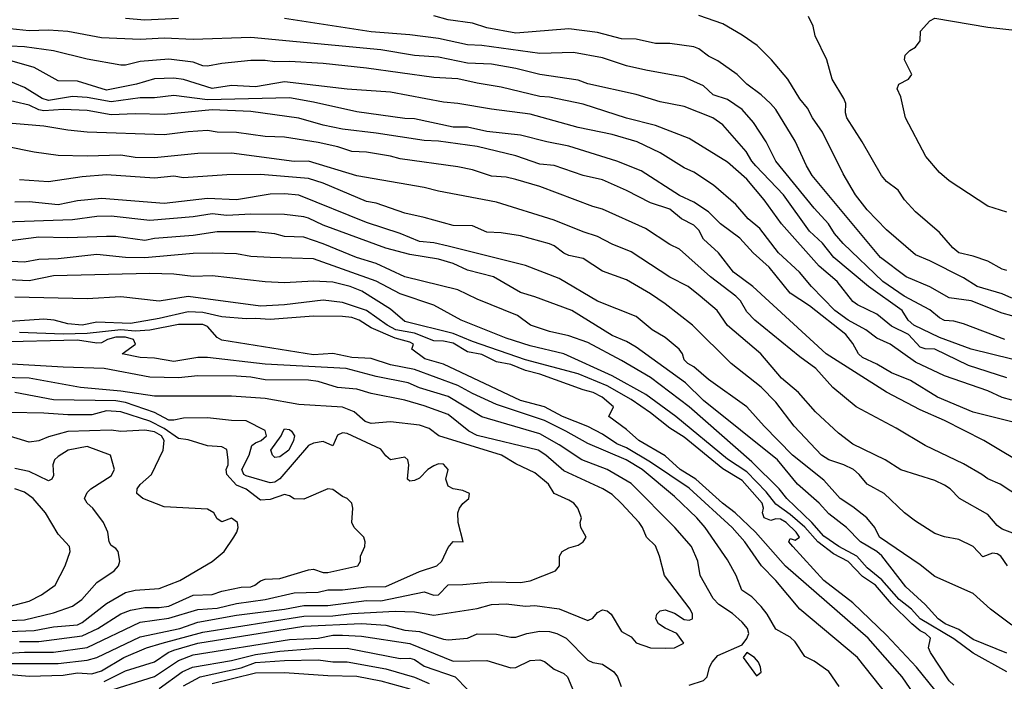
# Model space of a CAD drawing. Header units: metres. Extents: x -51132 to -49532, y -231222 to -229437.
# Tile 478 of 656: x -49804 to -49702, y -230546 to -230477. Entities that reach past the tile are written whole.
import ezdxf

# ---------------------------------------------------------------- set-up
doc = ezdxf.new("R2010")
doc.units = ezdxf.units.M
for name, color, linetype in [('CONTOUR_HALF', 8, 'Continuous'), ('CONTOUR_INDEX', 1, 'Continuous'), ('CONTOUR_INTER', 3, 'Continuous')]:
    doc.layers.add(name, color=color, linetype=linetype)

msp = doc.modelspace()

# ---------------------------------------------------------------- linework, layer by layer
at = {"layer": 'CONTOUR_HALF'}
for points, elevation in [([(-49700.08, -230508.07), (-49702.08, -230507.52), (-49705.3, -230506.26), (-49707.58, -230505.93), (-49709.58, -230504.79), (-49712.03, -230503.76), (-49714.7, -230501.76), (-49721.79, -230493.26), (-49722.38, -230492.26), (-49723.58, -230489.7), (-49725.58, -230486.4), (-49726.14, -230485.76), (-49727.08, -230484.86), (-49728.59, -230483.76), (-49729.58, -230482.75), (-49731.58, -230481.35), (-49732.58, -230480.85), (-49733.58, -230480.09), (-49734.08, -230479.9), (-49736.58, -230479.56), (-49738.08, -230479.54), (-49740.08, -230479.09), (-49741.58, -230479.06), (-49744.08, -230478.42), (-49747.08, -230478.01), (-49752.58, -230478.48), (-49755.58, -230477.94), (-49757.08, -230477.45), (-49759.58, -230477.08), (-49761.08, -230476.67)], 77.5), ([(-49701.58, -230503.12), (-49702.08, -230502.97), (-49703.58, -230502.15), (-49705.08, -230501.61), (-49706.58, -230501.26), (-49707.21, -230500.76), (-49708.58, -230499.17), (-49711.08, -230497.03), (-49712.23, -230495.76), (-49712.87, -230494.76), (-49714.08, -230493.86), (-49714.6, -230493.26), (-49716.61, -230489.76), (-49718.22, -230487.26), (-49718.33, -230486.76), (-49718.32, -230485.76), (-49718.5, -230485.26), (-49719.74, -230483.26), (-49720.27, -230481.26), (-49721.49, -230478.76), (-49721.7, -230477.76), (-49722.17, -230476.76)], 78.5), ([(-49701.08, -230512.29), (-49705.3, -230511.26), (-49708.58, -230510.07), (-49711.26, -230508.76), (-49711.83, -230508.26), (-49712.47, -230507.26), (-49715.97, -230504.76), (-49719.54, -230501.76), (-49720.74, -230500.26), (-49722.08, -230499.02), (-49724.78, -230495.26), (-49727.64, -230492.26), (-49728.07, -230491.76), (-49728.64, -230490.76), (-49731.08, -230487.98), (-49732.12, -230487.26), (-49735.08, -230486.1), (-49737.58, -230485.59), (-49740.08, -230484.83), (-49745.08, -230483.72), (-49746.08, -230483.37), (-49750.08, -230482.77), (-49752.58, -230482.13), (-49755.08, -230481.7), (-49757.58, -230481.59), (-49760.58, -230480.95), (-49763.08, -230480.78), (-49766.58, -230480.2), (-49780.08, -230478.92), (-49786.08, -230479.12), (-49789.08, -230479.01), (-49791.58, -230479.12), (-49795.58, -230478.95), (-49799.08, -230478.29), (-49801.08, -230478.18), (-49803.08, -230478.25), (-49805.08, -230478.01)], 76.5), ([(-49701.08, -230516.55), (-49702.08, -230516.29), (-49703.58, -230515.58), (-49708.08, -230514.05), (-49711.08, -230512.63), (-49713.7, -230510.76), (-49715.08, -230510.14), (-49716.24, -230509.26), (-49718.08, -230508.26), (-49719.44, -230507.26), (-49721.88, -230504.76), (-49723.12, -230503.26), (-49725.28, -230501.26), (-49727.24, -230498.76), (-49728.44, -230497.76), (-49729.74, -230496.26), (-49732.06, -230494.26), (-49734.08, -230492.89), (-49735.08, -230492.46), (-49737.58, -230490.91), (-49739.98, -230489.76), (-49742.58, -230488.98), (-49746.1, -230488.26), (-49751.08, -230486.88), (-49755.08, -230486.37), (-49758.58, -230485.76), (-49760.08, -230485.64), (-49765.58, -230484.59), (-49770.08, -230484.29), (-49776.58, -230483.53), (-49779.58, -230484.03), (-49782.08, -230483.92), (-49784.08, -230484.21), (-49787.08, -230483.27), (-49788.08, -230483.15), (-49790.08, -230483.22), (-49791.95, -230483.76), (-49795.08, -230484.4), (-49798.08, -230483.45), (-49800.08, -230483.41), (-49802.58, -230482.05), (-49806.58, -230480.9)], 75.5), ([(-49699.08, -230523.68), (-49703.98, -230520.76), (-49708.08, -230518.68), (-49710.58, -230517.57), (-49714.08, -230515.72), (-49720.36, -230511.76), (-49727.95, -230504.76), (-49729.98, -230503.26), (-49731.54, -230501.26), (-49733.08, -230499.85), (-49733.58, -230498.92), (-49734.08, -230498.4), (-49735.37, -230497.76), (-49736.58, -230496.74), (-49738.58, -230496.08), (-49741.08, -230494.79), (-49743.58, -230493.68), (-49745.58, -230493.23), (-49748.58, -230492.2), (-49750.08, -230492.07), (-49752.58, -230491.19), (-49756.58, -230490.22), (-49760.58, -230489.68), (-49762.08, -230489.62), (-49767.08, -230488.84), (-49770.58, -230488.45), (-49772.58, -230488.02), (-49775.08, -230487.29), (-49780.08, -230486.6), (-49784.08, -230486.43), (-49789.08, -230486.91), (-49792.08, -230486.85), (-49794.58, -230486.96), (-49797.08, -230486.5), (-49799.58, -230486.39), (-49801.58, -230486.52), (-49802.08, -230486.43), (-49803.08, -230485.96), (-49806.08, -230485.27)], 74.5), ([(-49699.87, -230530.76), (-49702.08, -230529.96), (-49702.58, -230529.57), (-49703.58, -230528.42), (-49706.49, -230526.76), (-49707.49, -230525.76), (-49708.08, -230525.38), (-49709.08, -230524.91), (-49712.58, -230523.78), (-49714.23, -230522.76), (-49717.58, -230521.14), (-49719.08, -230520), (-49721.45, -230517.76), (-49723.23, -230515.76), (-49724.97, -230514.26), (-49727.12, -230511.76), (-49730.58, -230508.8), (-49731.66, -230507.26), (-49733.43, -230505.76), (-49734.68, -230504.76), (-49736.58, -230503.8), (-49740.58, -230501.17), (-49742.58, -230500.38), (-49744.08, -230499.58), (-49745.58, -230499.1), (-49748.58, -230497.89), (-49754.58, -230496), (-49760.58, -230494.88), (-49762.08, -230494.49), (-49769.08, -230493.29), (-49774.08, -230491.75), (-49775.58, -230491.79), (-49782.08, -230490.93), (-49785.58, -230490.98), (-49790.08, -230491.42), (-49792.08, -230491.38), (-49793.58, -230491.14), (-49797.08, -230491.23), (-49800.08, -230491.16), (-49802.58, -230490.84), (-49808.58, -230489.63)], 73.5), ([(-49701.08, -230539.91), (-49703.27, -230538.26), (-49705.08, -230536.63), (-49709.08, -230534.86), (-49710.58, -230533.64), (-49714.82, -230530.76), (-49715.31, -230529.76), (-49716.14, -230528.76), (-49717.58, -230527.62), (-49718.91, -230526.76), (-49720.58, -230524.85), (-49723.85, -230522.26), (-49726.8, -230519.26), (-49728.58, -230517.24), (-49732.58, -230514.43), (-49734.08, -230513.1), (-49734.7, -230512.76), (-49735.08, -230512.37), (-49735.27, -230511.76), (-49735.6, -230511.26), (-49737.08, -230510.06), (-49738.42, -230509.26), (-49740.08, -230507.87), (-49744.08, -230506.27), (-49748.08, -230503.95), (-49751.58, -230502.58), (-49759.58, -230500.57), (-49761.08, -230500.25), (-49762.58, -230500.1), (-49764.58, -230499.26), (-49768.08, -230498.13), (-49775.08, -230495.29), (-49776.58, -230495.14), (-49778.08, -230495.18), (-49781.58, -230495.78), (-49784.58, -230495.64), (-49789.08, -230496.15), (-49795.58, -230495.64), (-49798.08, -230495.88), (-49800.08, -230496.29), (-49803.08, -230495.99), (-49804.58, -230496.02)], 72.5), ([(-49701.59, -230544.76), (-49705.08, -230542.83), (-49707.08, -230541.32), (-49710.58, -230539.26), (-49711.49, -230538.26), (-49712.77, -230537.26), (-49714.58, -230535.22), (-49716.08, -230533.97), (-49717.15, -230532.76), (-49719.02, -230531.76), (-49720.58, -230530.67), (-49721.83, -230529.26), (-49724.43, -230526.76), (-49725.24, -230525.76), (-49728.08, -230522.95), (-49734.58, -230517.25), (-49738.58, -230514.22), (-49741.58, -230512.43), (-49745.08, -230510.58), (-49747.08, -230509.87), (-49749.08, -230509.44), (-49751.06, -230508.76), (-49752.38, -230507.76), (-49756.58, -230506.07), (-49758.58, -230505.11), (-49764.08, -230503.77), (-49767.08, -230502.39), (-49769.11, -230501.76), (-49772.58, -230500.32), (-49774.58, -230499.63), (-49776.58, -230499.56), (-49777.58, -230499.3), (-49779.58, -230499.08), (-49783.58, -230499.08), (-49786.08, -230499.48), (-49790.08, -230499.79), (-49791.08, -230499.99), (-49794.08, -230499.59), (-49795.08, -230499.57), (-49799.08, -230499.72), (-49802.08, -230499.66), (-49805.58, -230500.09)], 71.5), ([(-49709.08, -230546.62), (-49710.97, -230544.26), (-49714.08, -230540.93), (-49717.58, -230537.58), (-49720.59, -230535.26), (-49723.82, -230531.76), (-49724.21, -230531.26), (-49724.08, -230530.93), (-49723.58, -230531.07), (-49723.12, -230530.76), (-49723.47, -230530.26), (-49724.49, -230529.26), (-49725.08, -230528.92), (-49725.58, -230528.89), (-49726.08, -230529.04), (-49726.77, -230528.76), (-49726.96, -230528.26), (-49726.86, -230527.76), (-49726.98, -230527.26), (-49729.08, -230524.91), (-49731.08, -230523.69), (-49735.08, -230520.4), (-49736.58, -230519.46), (-49738.58, -230517.86), (-49740.58, -230516.49), (-49743.08, -230515.06), (-49746.08, -230513.83), (-49751.58, -230512.37), (-49757.08, -230510.47), (-49759.08, -230509.64), (-49764.08, -230508.38), (-49765.58, -230507.13), (-49768.56, -230505.26), (-49769.75, -230504.76), (-49771.58, -230504.32), (-49773.58, -230504.2), (-49776.58, -230504.37), (-49778.58, -230504.28), (-49784.08, -230503.67), (-49786.08, -230503.73), (-49788.08, -230503.49), (-49790.58, -230503.42), (-49800.58, -230503.65), (-49803.08, -230504.19), (-49806.58, -230504.01)], 70.5), ([(-49713.9, -230547.26), (-49717.11, -230543.26), (-49723.07, -230538.26), (-49725.56, -230535.26), (-49727.06, -230533.76), (-49728.79, -230531.26), (-49730.12, -230529.76), (-49734.58, -230525.68), (-49738.58, -230522.98), (-49741.08, -230521.52), (-49742.08, -230521.08), (-49743.58, -230520.09), (-49745.08, -230519.28), (-49747.71, -230518.26), (-49749.58, -230517.26), (-49752.08, -230516.59), (-49760.08, -230512.83), (-49762, -230512.26), (-49763.36, -230511.26), (-49763.2, -230510.76), (-49763.58, -230510.54), (-49765.08, -230510.12), (-49767.58, -230509.04), (-49768.84, -230508.26), (-49769.58, -230507.99), (-49770.58, -230507.87), (-49773.58, -230507.86), (-49778.08, -230508.2), (-49779.58, -230508.07), (-49780.58, -230508.12), (-49783.08, -230507.91), (-49785.08, -230507.47), (-49786.58, -230507.41), (-49789.58, -230508.1), (-49792.58, -230508.59), (-49796.08, -230508.45), (-49797.58, -230508.77), (-49799.08, -230508.65), (-49800.49, -230508.26), (-49801.58, -230508.16), (-49805.08, -230508.38)], 69.5), ([(-49734.58, -230546.15), (-49733.08, -230545.65), (-49732.7, -230545.26), (-49732.46, -230544.26), (-49732.2, -230543.76), (-49731.58, -230543.07), (-49729.08, -230541.96), (-49728.58, -230541.3), (-49728.36, -230540.76), (-49728.53, -230540.26), (-49729.08, -230539.59), (-49730.08, -230538.7), (-49731.48, -230537.76), (-49732.08, -230537.15), (-49733.43, -230534.76), (-49733.66, -230533.26), (-49734.34, -230531.76), (-49736.05, -230529.76), (-49740.58, -230525.21), (-49743.08, -230523.74), (-49745.71, -230522.76), (-49748.08, -230521.18), (-49750.08, -230520.04), (-49756.08, -230518.3), (-49759.58, -230516.19), (-49762.58, -230515.27), (-49763.76, -230514.76), (-49767.08, -230514.11), (-49770.18, -230513.26), (-49778.58, -230512.82), (-49784.58, -230512.14), (-49785.58, -230512.14), (-49788.08, -230512.56), (-49790.08, -230512.19), (-49791.58, -230512.14), (-49793.45, -230511.76), (-49792.05, -230510.76), (-49792.25, -230510.26), (-49793.08, -230510.03), (-49794.08, -230510.03), (-49794.97, -230510.26), (-49795.58, -230510.61), (-49796.08, -230510.65), (-49798.08, -230510.35), (-49806.58, -230510.53)], 68.5), ([(-49806.08, -230543.9), (-49800.08, -230543.88), (-49797.08, -230543.53), (-49796.08, -230543.25), (-49791.58, -230541.11), (-49787.46, -230540.26), (-49785.58, -230539.58), (-49781.58, -230538.86), (-49776.58, -230538.24), (-49774.58, -230537.87), (-49772.08, -230537.88), (-49768.08, -230537.35), (-49766.58, -230537.38), (-49762.08, -230536.46), (-49761.08, -230536.8), (-49760.58, -230536.77), (-49759.58, -230535.71), (-49758.08, -230535.69), (-49755.08, -230535.41), (-49752.08, -230535.48), (-49751.08, -230535.32), (-49748.44, -230534.26), (-49748.04, -230533.76), (-49748.04, -230532.76), (-49747.75, -230532.26), (-49747.08, -230531.9), (-49746.08, -230531.61), (-49745.57, -230531.26), (-49745.28, -230530.76), (-49745.82, -230529.76), (-49745.89, -230529.26), (-49745.76, -230528.76), (-49746.13, -230527.76), (-49746.56, -230527.26), (-49747.08, -230526.93), (-49748.59, -230526.26), (-49749.19, -230525.26), (-49750.58, -230524.11), (-49752.58, -230523.17), (-49754.05, -230522.26), (-49760.57, -230520.26), (-49761.58, -230519.51), (-49762.58, -230519.17), (-49765.58, -230518.82), (-49767.58, -230518.97), (-49768.22, -230518.76), (-49769.36, -230517.76), (-49770.58, -230517.3), (-49775.08, -230517.01), (-49778.58, -230516.38), (-49782.08, -230516.14), (-49790.08, -230516.15), (-49793.58, -230515.62), (-49797.78, -230515.26), (-49803.08, -230514.27), (-49807.58, -230514.19)], 67.5), ([(-49804.08, -230541.59), (-49802.08, -230541.61), (-49797.58, -230541.01), (-49795.97, -230540.26), (-49793.58, -230538.74), (-49792.58, -230538.35), (-49791.08, -230538.06), (-49789.58, -230538.07), (-49788.58, -230537.92), (-49786.08, -230536.8), (-49784.08, -230536.74), (-49783.08, -230536.39), (-49781.08, -230535.95), (-49780.08, -230535.93), (-49779.65, -230535.76), (-49779.08, -230535.29), (-49778.58, -230535.12), (-49777.08, -230535.07), (-49774.08, -230534.15), (-49773.58, -230534.11), (-49772.58, -230534.43), (-49772.08, -230534.44), (-49768.96, -230533.76), (-49768.71, -230533.26), (-49768.7, -230532.76), (-49768.25, -230531.76), (-49768.2, -230531.26), (-49768.36, -230530.76), (-49769.34, -230529.76), (-49769.58, -230529.26), (-49769.5, -230527.76), (-49769.61, -230527.26), (-49770.08, -230526.77), (-49770.58, -230526.57), (-49771.58, -230525.82), (-49772.08, -230525.76), (-49774.58, -230526.85), (-49775.58, -230526.79), (-49776.08, -230526.47), (-49776.58, -230526.36), (-49778.08, -230526.86), (-49779.08, -230526.94), (-49780.58, -230525.81), (-49781.58, -230525.38), (-49782.57, -230524.26), (-49782.64, -230523.76), (-49782.45, -230523.26), (-49782.42, -230522.76), (-49782.58, -230521.67), (-49783.08, -230521.39), (-49784.58, -230521.31), (-49786.58, -230520.66), (-49787.58, -230520.54), (-49789.08, -230519.49), (-49790.58, -230518.74), (-49793.58, -230517.78), (-49795.08, -230517.65), (-49796.58, -230518.07), (-49799.08, -230518.08), (-49801.58, -230517.9), (-49808.58, -230517.78)], 66.5), ([(-49776.73, -230519.76), (-49776.58, -230519.55), (-49776.08, -230519.61), (-49775.85, -230519.76), (-49775.56, -230520.26), (-49775.66, -230520.76), (-49776.14, -230521.76), (-49777.08, -230522.43), (-49777.58, -230522.5), (-49777.82, -230522.26), (-49777.99, -230521.76), (-49776.92, -230520.26), (-49776.73, -230519.76)], 67.5), ([(-49813.08, -230539.78), (-49803.58, -230539.37), (-49800.58, -230538.64), (-49798.58, -230537.95), (-49797.64, -230537.26), (-49796.08, -230535.49), (-49794.27, -230534.26), (-49793.82, -230533.76), (-49793.68, -230533.26), (-49793.86, -230532.26), (-49794.08, -230531.96), (-49794.58, -230531.65), (-49794.78, -230531.26), (-49794.94, -230530.26), (-49795.36, -230529.26), (-49796.5, -230527.76), (-49797.08, -230527.26), (-49797.34, -230526.76), (-49797.08, -230526.13), (-49796.69, -230525.76), (-49794.58, -230524.41), (-49794.25, -230523.76), (-49794.64, -230522.26), (-49797.08, -230521.38), (-49799.06, -230521.76), (-49800.08, -230522.4), (-49800.46, -230522.76), (-49800.63, -230523.26), (-49800.58, -230524.36), (-49800.74, -230524.76), (-49801.08, -230524.92), (-49803.08, -230523.95), (-49804.58, -230523.66)], 65.5), ([(-49795.29, -230545.76), (-49793.08, -230544.64), (-49790.08, -230543.71), (-49788.66, -230542.76), (-49788.08, -230542.51), (-49785.58, -230541.79), (-49774.58, -230540), (-49768.58, -230539.74), (-49766.08, -230539.9), (-49764.08, -230540.41), (-49762.58, -230540.57), (-49760.08, -230541.37), (-49759.58, -230541.42), (-49757.58, -230541.24), (-49756.58, -230540.82), (-49754.58, -230540.84), (-49753.08, -230541.17), (-49752.58, -230541.14), (-49751.41, -230540.76), (-49750.08, -230540.52), (-49749.08, -230540.57), (-49748.3, -230540.76), (-49747.35, -230541.26), (-49745.08, -230543.53), (-49744.58, -230543.79), (-49743.58, -230543.97), (-49742.39, -230544.76), (-49742.01, -230545.26), (-49741.64, -230546.26)], 68.5), ([(-49789.58, -230546.47), (-49787.22, -230544.76), (-49786.12, -230544.26), (-49782.08, -230543.58), (-49779.58, -230542.94), (-49777.08, -230542.6), (-49773.58, -230542.33), (-49770.08, -230542.28), (-49764.58, -230543.38), (-49763.58, -230543.33), (-49763.08, -230543.47), (-49762.08, -230544.16), (-49758.87, -230545.26), (-49757.58, -230546.58)], 69.5), ([(-49728.58, -230542.75), (-49728.97, -230543.26), (-49727.58, -230545.18), (-49727.08, -230544.8), (-49727.17, -230544.26), (-49727.39, -230543.76), (-49727.8, -230543.26), (-49728.58, -230542.75)], 68.5), ([(-49784.08, -230545.95), (-49779.58, -230544.84), (-49776.58, -230544.81), (-49772.08, -230545.13), (-49769.08, -230545.21), (-49766.58, -230545.68), (-49763.58, -230546.51)], 70.5)]:
    msp.add_lwpolyline(points, dxfattribs=dict(at, elevation=elevation))
at = {"layer": 'CONTOUR_INDEX'}
for points, elevation in [([(-49701.08, -230518.8), (-49705.08, -230517.82), (-49708.79, -230516.26), (-49711.58, -230514.53), (-49713.58, -230513.71), (-49715.08, -230512.81), (-49716.58, -230512.12), (-49717, -230511.76), (-49717.58, -230510.68), (-49718.32, -230509.76), (-49722.08, -230506.78), (-49724.08, -230505.47), (-49726.28, -230502.76), (-49727.94, -230501.26), (-49729.32, -230499.76), (-49731.32, -230498.26), (-49732.58, -230497.03), (-49734.08, -230496.01), (-49735.58, -230495.31), (-49739.55, -230492.76), (-49742.08, -230491.75), (-49747.08, -230490.2), (-49749.36, -230489.76), (-49752.08, -230489.05), (-49755.58, -230488.69), (-49757.58, -230488.24), (-49759.08, -230488.22), (-49763.08, -230487.38), (-49764.08, -230487.34), (-49769.08, -230486.65), (-49773.58, -230485.63), (-49776.08, -230485.19), (-49784.58, -230485.38), (-49788.08, -230484.96), (-49790.08, -230485.17), (-49791.58, -230485.17), (-49794.58, -230485.61), (-49797.08, -230485.15), (-49798.58, -230485.06), (-49801.08, -230485.47), (-49801.73, -230485.26), (-49803.58, -230484.1), (-49805.58, -230483.29)], 75), ([(-49709.58, -230549.44), (-49712.47, -230545.26), (-49715.98, -230541.26), (-49724.58, -230533.79), (-49727.68, -230530.26), (-49729.8, -230528.26), (-49731.1, -230527.26), (-49733.87, -230524.76), (-49735.52, -230523.76), (-49737.08, -230522.35), (-49739.8, -230520.76), (-49741.08, -230519.6), (-49742.9, -230518.26), (-49742.43, -230517.26), (-49743.6, -230516.26), (-49744.53, -230515.76), (-49745.58, -230515.49), (-49750.08, -230513.85), (-49751.58, -230513.49), (-49753.08, -230512.87), (-49754.58, -230512.59), (-49756.08, -230511.81), (-49757.58, -230511.55), (-49759.08, -230510.63), (-49760.08, -230510.43), (-49761.08, -230510.42), (-49763.08, -230509.6), (-49765.02, -230509.26), (-49765.93, -230508.76), (-49768.08, -230507.26), (-49770.58, -230506.41), (-49772.58, -230506.2), (-49776.58, -230506.68), (-49779.08, -230506.8), (-49786.58, -230505.8), (-49789.58, -230506.29), (-49793.58, -230505.84), (-49797.08, -230506.03), (-49804.58, -230505.86)], 70), ([(-49805.08, -230537.92), (-49803.08, -230537.42), (-49801.8, -230536.76), (-49800.41, -230535.76), (-49799.36, -230533.76), (-49798.82, -230532.26), (-49798.9, -230531.76), (-49800.08, -230530.45), (-49801.4, -230528.26), (-49802.69, -230526.76), (-49803.58, -230526.12), (-49804.58, -230525.77)], 65), ([(-49787.08, -230546.22), (-49785.33, -230545.26), (-49781.08, -230544.32), (-49779.58, -230543.78), (-49776.58, -230543.57), (-49773.08, -230543.51), (-49771.58, -230543.7), (-49770.08, -230543.71), (-49766.08, -230544.44), (-49763.08, -230545.31), (-49761.58, -230545.95)], 70)]:
    msp.add_lwpolyline(points, dxfattribs=dict(at, elevation=elevation))
at = {"layer": 'CONTOUR_INTER'}
for points, elevation in [([(-49701.08, -230505.96), (-49702.08, -230505.53), (-49704.67, -230504.76), (-49706.08, -230503.87), (-49709.58, -230502.1), (-49711.08, -230501.48), (-49714.08, -230498.87), (-49716.08, -230496.82), (-49717.32, -230495.26), (-49718.58, -230493.07), (-49720.73, -230488.76), (-49721.78, -230487.26), (-49722.28, -230486.26), (-49723.08, -230485.28), (-49724.33, -230483.26), (-49726.04, -230481.26), (-49727.5, -230479.76), (-49729.08, -230478.68), (-49731.08, -230477.52), (-49733.58, -230476.64)], 78), ([(-49787.58, -230476.94), (-49791.08, -230477.12), (-49793.08, -230476.96)], 77), ([(-49701.8, -230510.26), (-49706.08, -230508.64), (-49707.08, -230508.37), (-49708.08, -230508.29), (-49708.58, -230508), (-49709.58, -230507.2), (-49712.25, -230505.76), (-49714.48, -230504.26), (-49718.58, -230500.3), (-49719.47, -230499.26), (-49720.1, -230498.26), (-49721.58, -230496.65), (-49725.56, -230491.76), (-49726.59, -230489.76), (-49727.89, -230487.76), (-49729.08, -230486.39), (-49730.58, -230485.37), (-49732.08, -230484.89), (-49733.08, -230483.95), (-49735.08, -230483.03), (-49739.08, -230482.31), (-49741.08, -230481.86), (-49743.58, -230481.04), (-49746.58, -230480.49), (-49750.08, -230480.57), (-49756.08, -230479.77), (-49757.58, -230479.7), (-49760.58, -230479.04), (-49763.58, -230478.66), (-49767.58, -230478.35), (-49776.58, -230476.94)], 77), ([(-49701.58, -230497.06), (-49703.58, -230496.44), (-49707.58, -230493.8), (-49708.58, -230492.92), (-49710, -230491.26), (-49712.11, -230487.26), (-49712.58, -230485.1), (-49712.97, -230484.26), (-49712.79, -230483.76), (-49711.81, -230483.26), (-49711.47, -230482.76), (-49712.21, -230481.26), (-49712.15, -230480.76), (-49711.67, -230480.26), (-49711.08, -230479.94), (-49710.59, -230479.26), (-49710.57, -230478.26), (-49709.58, -230477.18), (-49709.08, -230476.92), (-49703.58, -230477.87), (-49701.08, -230478.14)], 79), ([(-49701.58, -230514.25), (-49705.58, -230512.97), (-49709.06, -230511.26), (-49710.08, -230511.24), (-49710.58, -230511.07), (-49711.79, -230509.76), (-49713.58, -230508.87), (-49715.08, -230507.64), (-49717.08, -230506.68), (-49717.58, -230506.32), (-49719.2, -230504.26), (-49721.08, -230502.67), (-49724.97, -230498.26), (-49726.78, -230495.76), (-49728.58, -230493.63), (-49730.58, -230491.88), (-49734.58, -230489.4), (-49738.08, -230488.07), (-49741.08, -230487.3), (-49745.58, -230485.84), (-49749.08, -230485.13), (-49750.08, -230485.06), (-49754.08, -230484.07), (-49756.58, -230483.68), (-49758.58, -230483.21), (-49761.08, -230483.08), (-49768.08, -230482.11), (-49772.58, -230481.63), (-49776.08, -230481.41), (-49777.58, -230481.46), (-49778.58, -230481.3), (-49780.08, -230481.32), (-49783.08, -230481.62), (-49784.58, -230481.9), (-49785.08, -230481.86), (-49786.08, -230481.48), (-49788.58, -230481.19), (-49791.58, -230481.4), (-49793.08, -230481.8), (-49793.58, -230481.78), (-49797.08, -230481.16), (-49800.58, -230480.32), (-49803.58, -230479.9), (-49806.58, -230479.76)], 76), ([(-49700.08, -230526.73), (-49702.3, -230525.26), (-49703.58, -230524.74), (-49704.19, -230524.26), (-49706.08, -230523.17), (-49710.08, -230521.27), (-49713.08, -230519.48), (-49717.22, -230517.26), (-49719.65, -230515.26), (-49721.42, -230513.26), (-49723.08, -230512.07), (-49727.75, -230508.26), (-49728.58, -230507.41), (-49729.23, -230506.26), (-49729.71, -230505.76), (-49732.34, -230503.76), (-49735.58, -230500.9), (-49736.58, -230500.39), (-49739.12, -230498.76), (-49743.58, -230496.74), (-49744.58, -230496.47), (-49750.08, -230494.38), (-49752.58, -230493.65), (-49753.58, -230493.43), (-49755.08, -230493.32), (-49757.08, -230492.67), (-49758.58, -230492.34), (-49764.58, -230491.53), (-49765.58, -230491.23), (-49768.08, -230490.81), (-49769.58, -230490.76), (-49771.05, -230490.26), (-49773.08, -230489.81), (-49776.58, -230489.26), (-49778.58, -230489.21), (-49781.58, -230488.8), (-49783.57, -230488.76), (-49784.58, -230488.59), (-49786.58, -230488.7), (-49789.08, -230489.03), (-49797.08, -230488.74), (-49799.08, -230488.55), (-49801.58, -230488.12), (-49806.08, -230487.74)], 74), ([(-49701.53, -230533.76), (-49702.23, -230532.76), (-49702.58, -230532.51), (-49703.08, -230532.42), (-49704.08, -230532.8), (-49705.08, -230531.73), (-49706.58, -230531.02), (-49708.08, -230530.73), (-49709.08, -230530.38), (-49711.08, -230529.11), (-49712.21, -230528.26), (-49714.33, -230526.26), (-49716.08, -230525.26), (-49716.92, -230524.26), (-49717.52, -230523.76), (-49718.51, -230523.26), (-49720.08, -230522.74), (-49720.84, -230522.26), (-49723.68, -230519.26), (-49725.59, -230516.76), (-49727.08, -230515.22), (-49730.21, -230512.76), (-49734.24, -230508.76), (-49737.08, -230506.56), (-49738.58, -230505.52), (-49741.08, -230504.09), (-49743.58, -230503.16), (-49745.58, -230501.86), (-49747.08, -230501.55), (-49747.58, -230501.31), (-49748.58, -230500.53), (-49749.08, -230500.33), (-49752.08, -230499.51), (-49754.08, -230499.19), (-49755.58, -230499.11), (-49757.08, -230498.48), (-49759.08, -230498.43), (-49762.08, -230497.59), (-49764.08, -230497.17), (-49767.08, -230496.13), (-49768.08, -230495.95), (-49772.58, -230494.03), (-49774.08, -230493.57), (-49779.08, -230493.15), (-49782.58, -230493.19), (-49787.08, -230493.49), (-49788.08, -230493.31), (-49790.08, -230493.52), (-49795.08, -230493.19), (-49797.58, -230493.37), (-49801.08, -230493.89), (-49804.08, -230493.7)], 73), ([(-49701.58, -230542.81), (-49705.08, -230541.38), (-49706.58, -230540.37), (-49707.99, -230539.76), (-49708.71, -230539.26), (-49710.06, -230537.76), (-49712.08, -230535.92), (-49714.58, -230532.72), (-49715.1, -230532.26), (-49716.78, -230531.26), (-49718.23, -230529.76), (-49720.08, -230528.37), (-49721.06, -230527.26), (-49723.31, -230525.26), (-49725.39, -230522.76), (-49733.08, -230516.59), (-49734.94, -230514.76), (-49740.08, -230511.07), (-49741.08, -230510.48), (-49742.58, -230509.84), (-49746.77, -230507.26), (-49750.58, -230505.83), (-49752.08, -230505.39), (-49754.87, -230503.76), (-49757.58, -230503.06), (-49759.08, -230502.39), (-49760.58, -230501.92), (-49763.58, -230501.45), (-49766.08, -230500.8), (-49772.58, -230498.4), (-49774.08, -230497.66), (-49774.58, -230497.54), (-49776.58, -230497.29), (-49780.08, -230497.25), (-49782.58, -230497.41), (-49784.08, -230497.24), (-49786.08, -230497.55), (-49790.58, -230497.9), (-49794.58, -230497.46), (-49796.08, -230497.49), (-49798.58, -230497.86), (-49805.58, -230498.1)], 72), ([(-49707.08, -230546.13), (-49707.58, -230545.68), (-49709.51, -230542.76), (-49709.72, -230542.26), (-49709.51, -230541.26), (-49710.02, -230540.76), (-49710.58, -230540.48), (-49711.47, -230539.76), (-49713.58, -230537.71), (-49715.24, -230535.76), (-49716.58, -230534.86), (-49718.08, -230533.29), (-49719.58, -230532.52), (-49721.21, -230531.26), (-49722.58, -230529.73), (-49724.08, -230528.42), (-49725.58, -230527.36), (-49726.58, -230526.06), (-49728.58, -230524.01), (-49730.58, -230522.69), (-49735.94, -230518.26), (-49739.08, -230515.97), (-49742.58, -230514.05), (-49747.58, -230511.76), (-49751.08, -230510.92), (-49753.58, -230510.11), (-49758.23, -230508.26), (-49761.08, -230506.7), (-49764.58, -230505.53), (-49767.08, -230504.2), (-49773.58, -230501.89), (-49778.08, -230501.76), (-49780.08, -230501.64), (-49781.58, -230501.37), (-49784.08, -230501.32), (-49786.08, -230501.35), (-49791.08, -230501.79), (-49793.08, -230501.74), (-49796.08, -230501.46), (-49800.08, -230501.91), (-49802.08, -230501.98), (-49803.58, -230502.25), (-49807.08, -230502.07)], 71), ([(-49719.01, -230546.26), (-49720.08, -230544.71), (-49721.58, -230543.66), (-49722.58, -230543.17), (-49723.58, -230541.63), (-49724.08, -230541.15), (-49725.58, -230540.34), (-49726.49, -230538.76), (-49727.08, -230537.98), (-49728.08, -230536.97), (-49729.1, -230536.26), (-49729.7, -230534.76), (-49730.58, -230533.13), (-49732.9, -230529.76), (-49733.76, -230528.76), (-49736.08, -230526.56), (-49739.45, -230523.76), (-49741.11, -230522.76), (-49745.08, -230521.07), (-49747.36, -230519.76), (-49749.58, -230518.68), (-49754.58, -230517.01), (-49757.08, -230515.86), (-49758.58, -230515.03), (-49763.08, -230513.39), (-49765.58, -230512.89), (-49767.58, -230512.25), (-49769.58, -230512.12), (-49771.58, -230511.73), (-49773.58, -230511.85), (-49783.08, -230510.32), (-49783.58, -230510.05), (-49784.58, -230508.92), (-49785.08, -230508.71), (-49787.58, -230508.7), (-49790.58, -230509.29), (-49792.08, -230509.4), (-49793.58, -230509.25), (-49797.08, -230509.64), (-49799.58, -230509.71), (-49804.08, -230509.53)], 69), ([(-49805.08, -230545.03), (-49803.08, -230545.19), (-49799.58, -230545.08), (-49798.08, -230544.87), (-49796.58, -230544.95), (-49795.58, -230544.65), (-49793.26, -230543.26), (-49790.92, -230542.26), (-49789.29, -230541.76), (-49785.08, -230540.63), (-49774.58, -230538.98), (-49771.58, -230538.94), (-49769.58, -230538.7), (-49765.08, -230538.45), (-49763.08, -230538.51), (-49761.08, -230538.86), (-49756.58, -230538.17), (-49755.08, -230537.78), (-49753.58, -230537.68), (-49751.58, -230537.92), (-49750.58, -230537.86), (-49748.08, -230538.21), (-49745.08, -230539.43), (-49744.58, -230539.17), (-49744.08, -230538.59), (-49743.58, -230538.31), (-49743.08, -230538.43), (-49742.67, -230538.76), (-49741.58, -230540.56), (-49740.58, -230541.11), (-49740.08, -230541.73), (-49738.58, -230542.27), (-49737.08, -230542.28), (-49736.08, -230542.25), (-49735.12, -230541.76), (-49735.86, -230540.76), (-49737.08, -230540.22), (-49737.76, -230539.76), (-49738.02, -230539.26), (-49737.92, -230538.76), (-49737.58, -230538.43), (-49737.08, -230538.32), (-49736.08, -230538.67), (-49735.08, -230539.33), (-49734.58, -230539.4), (-49734.24, -230539.26), (-49734.22, -230538.76), (-49734.46, -230538.26), (-49737.14, -230534.76), (-49737.66, -230532.76), (-49738.08, -230531.69), (-49739.01, -230530.76), (-49739.43, -230529.76), (-49739.78, -230529.26), (-49741.58, -230527.27), (-49742.58, -230526.35), (-49743.53, -230525.76), (-49747.58, -230523.9), (-49749.44, -230522.26), (-49750.25, -230521.76), (-49756.58, -230520.21), (-49757.45, -230519.76), (-49759.58, -230518.05), (-49762.08, -230517.14), (-49764.08, -230516.56), (-49767.58, -230515.87), (-49769.08, -230515.42), (-49771.08, -230515.24), (-49773.08, -230514.62), (-49774.08, -230514.47), (-49778.58, -230514.44), (-49780.08, -230514.16), (-49781.58, -230514.07), (-49785.58, -230514.02), (-49787.58, -230514.24), (-49790.58, -230514.18), (-49795.31, -230513.26), (-49799.58, -230513.15), (-49806.08, -230512.77)], 68), ([(-49808.08, -230542.97), (-49803.58, -230542.72), (-49800.58, -230542.72), (-49797.08, -230542.22), (-49791.58, -230539.61), (-49788.58, -230539.18), (-49785.58, -230538.27), (-49783.58, -230538.16), (-49781.58, -230537.66), (-49778.6, -230537.26), (-49775.58, -230536.54), (-49773.08, -230536.47), (-49772.08, -230536.25), (-49770.58, -230536.25), (-49768.08, -230535.93), (-49766.08, -230535.89), (-49762.58, -230534.35), (-49760.77, -230533.76), (-49760.24, -230533.26), (-49759.58, -230531.84), (-49759.08, -230531.22), (-49758.03, -230531.26), (-49758.56, -230529.26), (-49758.58, -230528.26), (-49758.42, -230527.76), (-49758.08, -230527.29), (-49757.46, -230526.76), (-49757.37, -230526.26), (-49758.08, -230525.95), (-49759.08, -230525.77), (-49759.58, -230525.47), (-49759.85, -230524.76), (-49759.59, -230523.76), (-49760.08, -230523.21), (-49760.58, -230523.16), (-49761.08, -230523.36), (-49761.69, -230523.76), (-49762.58, -230524.65), (-49763.08, -230524.9), (-49763.58, -230524.95), (-49763.81, -230524.76), (-49763.68, -230523.26), (-49763.78, -230522.76), (-49764.08, -230522.47), (-49765.58, -230522.75), (-49766.08, -230522.34), (-49766.58, -230521.63), (-49770.08, -230520.03), (-49770.58, -230519.96), (-49771.08, -230520.18), (-49771.58, -230521.31), (-49772.58, -230520.84), (-49773.58, -230521.03), (-49774.08, -230521.27), (-49777.08, -230524.74), (-49777.58, -230525.08), (-49778.08, -230525.14), (-49780.58, -230524.4), (-49780.79, -230524.26), (-49781, -230523.76), (-49780.26, -230522.26), (-49779.97, -230521.26), (-49779.58, -230520.97), (-49778.99, -230520.76), (-49778.46, -230520.26), (-49778.58, -230519.7), (-49780.58, -230518.69), (-49782.08, -230518.66), (-49784.58, -230518.4), (-49787.08, -230518.43), (-49788.08, -230518.64), (-49788.58, -230518.62), (-49790.08, -230517.85), (-49793.08, -230516.81), (-49794.08, -230516.63), (-49800.58, -230516.51), (-49804.58, -230515.78)], 67), ([(-49809.58, -230540.73), (-49802.58, -230540.46), (-49800.58, -230540.07), (-49798.08, -230539.87), (-49797.58, -230539.63), (-49795.08, -230537.66), (-49793.08, -230536.52), (-49792.08, -230536.27), (-49789.58, -230536.12), (-49787.46, -230535.26), (-49784.08, -230533.3), (-49782.84, -230532.26), (-49781.86, -230530.76), (-49781.54, -230530.26), (-49781.41, -230529.76), (-49781.47, -230529.26), (-49782.08, -230528.8), (-49783.08, -230529.2), (-49783.58, -230528.89), (-49783.93, -230528.26), (-49784.58, -230527.87), (-49789.08, -230527.64), (-49791.3, -230526.76), (-49791.91, -230526.26), (-49791.88, -230525.76), (-49791.58, -230525.3), (-49790.4, -230524.26), (-49789.18, -230521.76), (-49789.08, -230520.76), (-49789.37, -230520.26), (-49790.08, -230519.86), (-49791.08, -230519.68), (-49793.58, -230519.81), (-49794.58, -230519.68), (-49799.08, -230519.81), (-49801.08, -230520.35), (-49802.08, -230520.79), (-49803.08, -230520.93), (-49805.58, -230520.15)], 66), ([(-49795.58, -230546.97), (-49790.08, -230545.24), (-49787.58, -230543.57), (-49786.08, -230543), (-49776.08, -230541.41), (-49773.08, -230541.25), (-49771.58, -230540.95), (-49770.58, -230540.95), (-49768.58, -230541.05), (-49763.58, -230541.8), (-49759.08, -230543.63), (-49755.58, -230543.57), (-49753.08, -230544.34), (-49752.58, -230544.3), (-49751.08, -230543.59), (-49750.08, -230543.5), (-49749.58, -230543.69), (-49748.58, -230544.46), (-49747.58, -230544.92), (-49747.2, -230545.26), (-49746.59, -230546.76)], 69)]:
    msp.add_lwpolyline(points, dxfattribs=dict(at, elevation=elevation))

doc.saveas('drawing.dxf')
